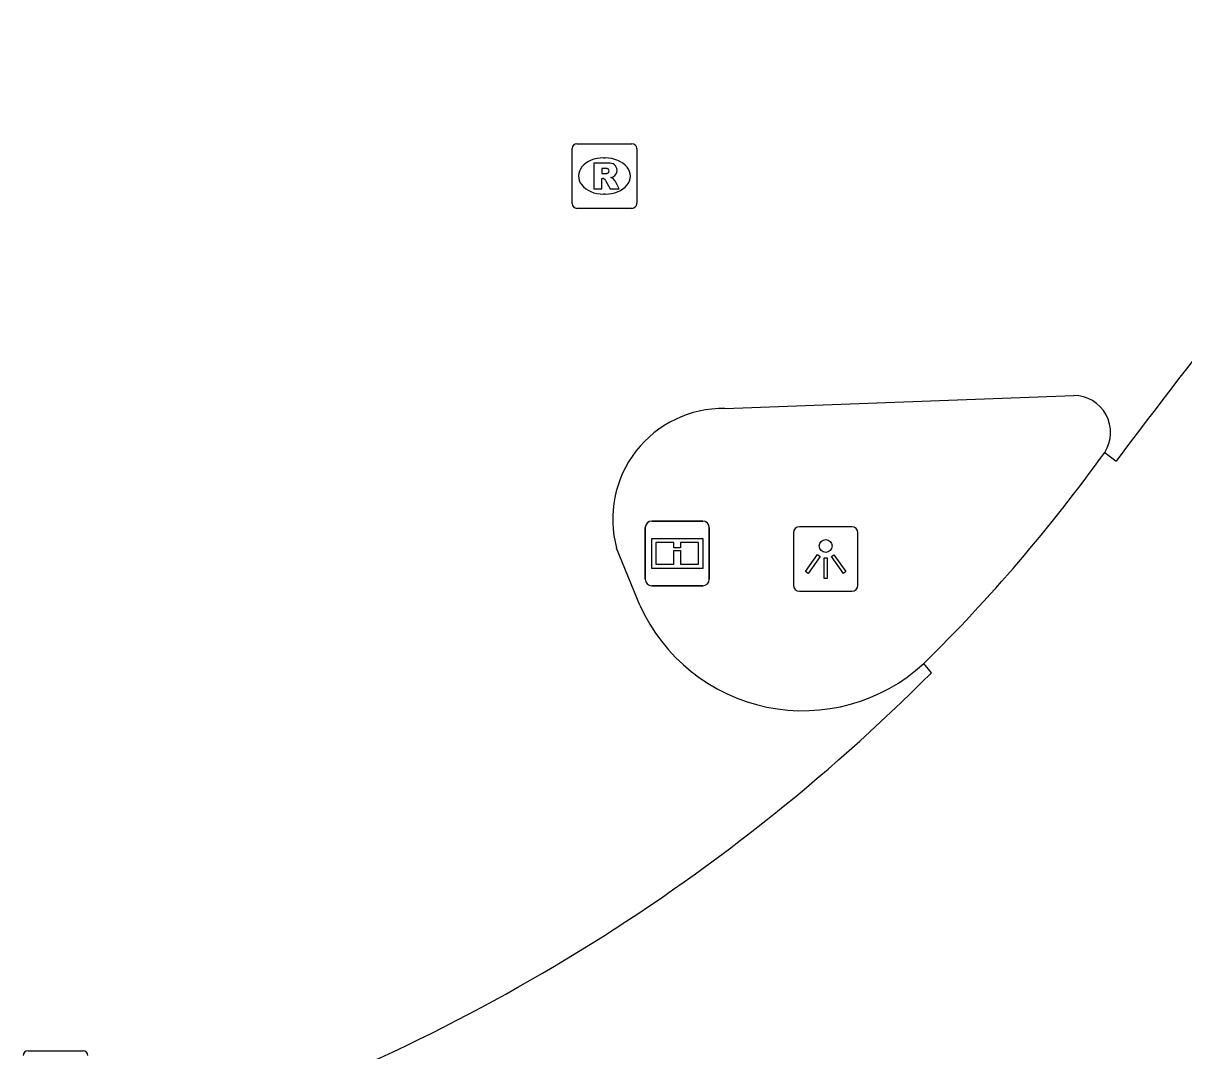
# Model space of a CAD drawing. Extents: x 156414 to 157775, y 382335 to 383765.
# Drawn here: x 156659.44 to 156677.38, y 382910.72 to 382926.61 of the extents above; entities that cross this region are included whole.
import ezdxf

# ---------------------------------------------------------------- set-up
doc = ezdxf.new("R2010")
doc.units = 0
for name, color, linetype in [('IMGEO_Informatiebord', 7, 'Continuous'), ('IMGEO_Kolk', 7, 'Continuous'), ('IMGEO_Lichtpunt', 7, 'Continuous'), ('IMGEO_OVBaan_gesloten', 7, 'Continuous'), ('IMGEO_Rijbaan_regionaal_gesloten', 7, 'Continuous'), ('IMGEO_Rioolput', 7, 'Continuous')]:
    doc.layers.add(name, color=color, linetype=linetype)

msp = doc.modelspace()

# ---------------------------------------------------------------- linework, layer by layer
at = {"layer": 'IMGEO_Informatiebord'}
for p, q in [((156669.057, 382918.008), (156669.057, 382918.808)), ((156669.057, 382918.808), (156669.057, 382918.008)), ((156669.157, 382918.908), (156669.947, 382918.908)), ((156669.947, 382918.908), (156669.157, 382918.908)), ((156670.047, 382918.808), (156670.047, 382918.008)), ((156670.047, 382918.008), (156670.047, 382918.808)), ((156669.947, 382917.908), (156669.157, 382917.908)), ((156669.157, 382917.908), (156669.947, 382917.908))]:
    msp.add_line(p, q, dxfattribs=at)
for points in [[(156669.158, 382918.64), (156669.946, 382918.64), (156669.946, 382918.176), (156669.158, 382918.176), (156669.158, 382918.64)], [(156669.223, 382918.575), (156669.223, 382918.241), (156669.498, 382918.241), (156669.499, 382918.454), (156669.603, 382918.455), (156669.604, 382918.241), (156669.881, 382918.241), (156669.881, 382918.575), (156669.605, 382918.575), (156669.605, 382918.495), (156669.499, 382918.495), (156669.499, 382918.575), (156669.223, 382918.575)]]:
    msp.add_lwpolyline(points, dxfattribs=at)
for centre, start, end in [((156669.157, 382918.808), 90, 180), ((156669.157, 382918.808), 90, 180), ((156669.947, 382918.808), 0, 90), ((156669.947, 382918.808), 360, 90), ((156669.157, 382918.008), 180, 270), ((156669.157, 382918.008), 180, 270), ((156669.947, 382918.008), 270, 0), ((156669.947, 382918.008), 270, 0)]:
    msp.add_arc(centre, 0.1, start, end, dxfattribs=at)
at = {"layer": 'IMGEO_Kolk'}
msp.add_line((156659.514, 382910.717), (156660.366, 382910.717), dxfattribs=at)
msp.add_lwpolyline([(156659.514, 382910.717), (156660.366, 382910.717)], dxfattribs=at)
for centre, start, end in [((156659.516, 382910.641), 91.552, 178.448), ((156659.516, 382910.641), 91.552, 178.448), ((156660.364, 382910.641), 1.552, 88.448), ((156660.364, 382910.641), 1.552, 88.448)]:
    msp.add_arc(centre, 0.0765, start, end, dxfattribs=at)
at = {"layer": 'IMGEO_Lichtpunt'}
for p, q in [((156672.251, 382918.821), (156671.443, 382918.821)), ((156672.251, 382918.821), (156671.443, 382918.821)), ((156671.349, 382918.726), (156671.349, 382917.919)), ((156671.349, 382918.726), (156671.349, 382917.919)), ((156672.345, 382917.919), (156672.345, 382918.726)), ((156672.345, 382917.919), (156672.345, 382918.726)), ((156671.443, 382917.825), (156672.251, 382917.825)), ((156671.443, 382917.825), (156672.251, 382917.825))]:
    msp.add_line(p, q, dxfattribs=at)
for points in [[(156671.723, 382918.39), (156671.762, 382918.362), (156671.574, 382918.1), (156671.536, 382918.127), (156671.723, 382918.39)], [(156671.825, 382918.342), (156671.872, 382918.342), (156671.872, 382918.02), (156671.825, 382918.02), (156671.825, 382918.342)], [(156671.935, 382918.362), (156671.973, 382918.389), (156672.16, 382918.127), (156672.121, 382918.099), (156671.935, 382918.362)]]:
    msp.add_lwpolyline(points, dxfattribs=at)
msp.add_circle((156671.848, 382918.524), 0.0994, dxfattribs=at)
for centre, start, end in [((156671.443, 382918.726), 90, 180), ((156671.443, 382918.726), 90, 180), ((156672.251, 382918.726), 0, 90), ((156672.251, 382918.726), 0, 90), ((156671.443, 382917.919), 180, 270), ((156671.443, 382917.919), 180, 270), ((156672.251, 382917.919), 270, 0), ((156672.251, 382917.919), 270, 360)]:
    msp.add_arc(centre, 0.0946, start, end, dxfattribs=at)
at = {"layer": 'IMGEO_OVBaan_gesloten'}
for points in [[(156676.162, 382919.971), (156676.338, 382919.834)], [(156673.481, 382916.562), (156673.363, 382916.705)]]:
    msp.add_lwpolyline(points, dxfattribs=at)
for centre, radius, start, end in [((156784.848, 382838.547), 135.58, 137.76022, 143.16252), ((156655.672, 382934.699), 25.234, 314.5138, 324.2922), ((156652.592, 382937.393), 29.501, 288.0096, 315.0793)]:
    msp.add_arc(centre, radius, start, end, dxfattribs=at)
at = {"layer": 'IMGEO_Rijbaan_regionaal_gesloten'}
for points in [[(156670.288, 382920.65), (156675.683, 382920.853)], [(156668.975, 382917.608), (156668.615, 382918.492)]]:
    msp.add_lwpolyline(points, dxfattribs=at)
for centre, radius, start, end in [((156675.678, 382920.279), 0.574, 327.5519, 89.4594), ((156670.264, 382918.941), 1.709, 89.1896, 195.2408), ((156671.494, 382918.737), 2.761, 204.1412, 312.6019)]:
    msp.add_arc(centre, radius, start, end, dxfattribs=at)
at = {"layer": 'IMGEO_Rioolput'}
for p, q in [((156668, 382924.744), (156668.852, 382924.744)), ((156667.925, 382923.818), (156667.925, 382924.67)), ((156668.413, 382924.524), (156668.438, 382924.524)), ((156668.926, 382924.67), (156668.926, 382923.818)), ((156668.436, 382923.964), (156668.411, 382923.964)), ((156668.852, 382923.744), (156668, 382923.744))]:
    msp.add_line(p, q, dxfattribs=at)
for points in [[(156668, 382924.744), (156668.852, 382924.744)], [(156667.925, 382923.818), (156667.925, 382924.67)], [(156668.926, 382924.67), (156668.926, 382923.818)], [(156668.514, 382924.442), (156668.262, 382924.444), (156668.262, 382924.044)], [(156668.44, 382924.363), (156668.386, 382924.363), (156668.386, 382924.282)], [(156668.262, 382924.044), (156668.386, 382924.044), (156668.386, 382924.206), (156668.397, 382924.206)], [(156668.386, 382924.282), (156668.438, 382924.282)], [(156668.444, 382924.177), (156668.515, 382924.044), (156668.655, 382924.044), (156668.59, 382924.17)], [(156668.852, 382923.744), (156668, 382923.744)]]:
    msp.add_lwpolyline(points, dxfattribs=at)
for centre, radius, start, end in [((156668.002, 382924.668), 0.0765, 91.552, 178.448), ((156668.002, 382924.668), 0.0765, 91.552, 178.448), ((156668.85, 382924.668), 0.0765, 1.552, 88.448), ((156668.85, 382924.668), 0.0765, 1.552, 88.448), ((156668.446, 382924.267), 0.0964, 77.0061, 93.1865), ((156668.46, 382924.324), 0.0378, 276.6634, 79.6772), ((156668.513, 382924.332), 0.109, 350.3612, 89.416), ((156668.396, 382924.153), 0.0533, 26.0293, 88.6989), ((156668.422, 382924.471), 0.19, 274.7715, 282.9687), ((156668.511, 382924.332), 0.112, 277.5842, 350.9817), ((156668.495, 382924.117), 0.108, 29.5134, 73.7905), ((156668.002, 382923.82), 0.0765, 181.552, 268.448), ((156668.002, 382923.82), 0.0765, 181.552, 268.448), ((156668.85, 382923.82), 0.0765, 271.552, 358.448), ((156668.85, 382923.82), 0.0765, 271.552, 358.448)]:
    msp.add_arc(centre, radius, start, end, dxfattribs=at)
for centre, major_axis, ratio, start_param, end_param in [((156668.412, 382924.244), (-0.387, 0.002), 0.722429, 4.712389, 7.853982), ((156668.437, 382924.244), (-0.39, 0.002), 0.717154, 1.570796, 4.712389)]:
    msp.add_ellipse(centre, major_axis=major_axis, ratio=ratio, start_param=start_param, end_param=end_param, dxfattribs=at)

doc.saveas('drawing.dxf')
